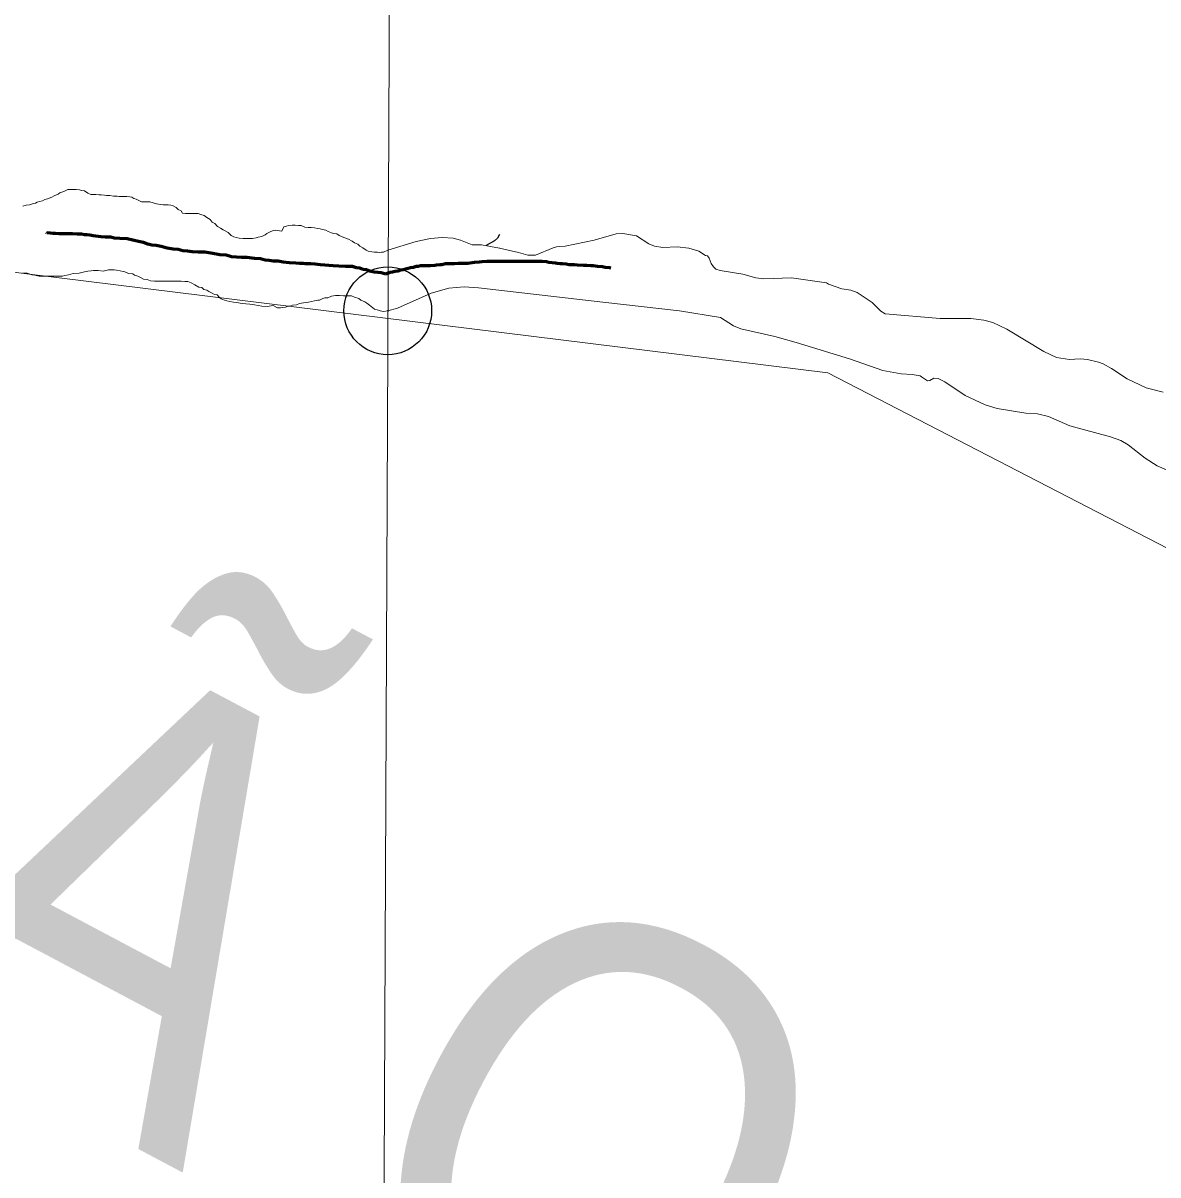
# Model space of a CAD drawing. Extents: x 553962 to 842807, y 8883888 to 9032388.
# Drawn here: x 806491 to 807784, y 9012369 to 9013681 of the extents above; entities that cross this region are included whole.
import ezdxf

# ---------------------------------------------------------------- set-up
doc = ezdxf.new("R2010")
doc.units = 0
doc.header["$LTSCALE"] = 200
doc.header["$PDMODE"] = 32
doc.header["$PDSIZE"] = 100
doc.linetypes.add('LONG_DASH_SHORT_DASH', pattern=[9.9, 6, -1.2, 1.5, -1.2])
for name, color, linetype, lineweight in [('1', 7, 'Continuous', 13), ('23', 7, 'Continuous', 13), ('24', 7, 'Continuous', 25), ('25', 7, 'Continuous', 13), ('7', 7, 'LONG_DASH_SHORT_DASH', 60), ('8', 7, 'Continuous', 13)]:
    doc.layers.add(name, color=color, linetype=linetype, lineweight=lineweight)
doc.layers.add('49', color=7, linetype='Continuous')

msp = doc.modelspace()

# ---------------------------------------------------------------- linework, layer by layer
at = {"layer": '1'}
msp.add_lwpolyline([(806952.4, 9024098.5), (806918.8, 9016122.9), (806887.1, 9008962.1)], dxfattribs=at)
at = {"layer": '23'}
for points in [[(806790.9, 9013449.9), (806787.9, 9013449.2), (806785.6, 9013444.4), (806778.1, 9013445.5), (806775.6, 9013445), (806771.4, 9013443.2), (806768.6, 9013441.8), (806766.6, 9013440), (806762.6, 9013438.3), (806758.6, 9013437.3), (806756.3, 9013436.6), (806752.3, 9013436.1), (806750.1, 9013435.9), (806746.8, 9013435.9), (806744.8, 9013435.9), (806741.5, 9013435.9), (806737.1, 9013436.5), (806733.6, 9013437.2), (806730.8, 9013438), (806727.8, 9013439.5), (806724.3, 9013442.8), (806721.1, 9013444.8), (806718.9, 9013445.8), (806715.6, 9013447.9), (806712.4, 9013449.7), (806709.4, 9013452.9), (806706.2, 9013454.5), (806703.9, 9013457.5), (806700.2, 9013460), (806697, 9013462), (806693.2, 9013463.3), (806690.2, 9013464.3), (806686.5, 9013464.3), (806684.5, 9013464.4), (806682.5, 9013464.4), (806679, 9013464.4), (806675.7, 9013464.4), (806672.5, 9013464.9), (806670.8, 9013467.5), (806667.3, 9013469), (806665.3, 9013471.2), (806661.8, 9013473), (806659.3, 9013474), (806656.1, 9013474.3), (806654.1, 9013474.3), (806650.3, 9013474.3), (806647.3, 9013474.6), (806645.1, 9013475.1), (806642.8, 9013475.4), (806635.1, 9013477.7), (806628.6, 9013477.7), (806625.6, 9013477.8), (806623.3, 9013478.8), (806619.8, 9013480.8), (806616.8, 9013481.6), (806614.6, 9013483.1), (806612.3, 9013483.4), (806608.8, 9013483.6), (806603.8, 9013483.9), (806600.3, 9013483.9), (806597.8, 9013484), (806593.8, 9013484), (806589.6, 9013484.8), (806585.8, 9013485), (806583.6, 9013485.3), (806579.6, 9013485.8), (806577.6, 9013485.8), (806573.8, 9013485.9), (806571.8, 9013485.9), (806567.8, 9013485.9), (806564.6, 9013487.7), (806560.9, 9013490.2), (806557.4, 9013490.7), (806555.1, 9013491.5), (806551.1, 9013491.8), (806547.1, 9013491.8), (806544.6, 9013491.8), (806541.6, 9013491.8), (806537.4, 9013489.6), (806532.8, 9013488.1), (806530.6, 9013486.4), (806526.1, 9013484.7), (806523.6, 9013482.9), (806518.8, 9013481), (806515.5, 9013480.5), (806512.8, 9013479), (806509.5, 9013478), (806506.8, 9013477.3), (806504.8, 9013476.3), (806502.5, 9013475.8), (806500.2, 9013475.1), (806498, 9013474.3), (806494.2, 9013473.9), (806490.7, 9013472.9)], [(806906.2, 9013422.5), (806901.2, 9013420.4), (806899.2, 9013420.4), (806896.7, 9013420.1), (806894.7, 9013420.2), (806891.2, 9013420.2), (806888, 9013420.7), (806884, 9013421.7), (806881.8, 9013422.5), (806878, 9013425.5), (806874.3, 9013427.3), (806872.3, 9013429.3), (806868.3, 9013431.1), (806865.8, 9013432.9), (806861.6, 9013435.1), (806856.3, 9013436.9), (806850.9, 9013439.5), (806848.1, 9013441.2), (806844.4, 9013441.8), (806842.1, 9013442.5), (806838.2, 9013444.1), (806835.7, 9013445.6), (806831.7, 9013446.1), (806829.2, 9013446.9), (806826.2, 9013447.4), (806822.9, 9013448.2), (806818.9, 9013448.4), (806815.4, 9013448.5), (806811.9, 9013448.7), (806807.7, 9013450.8), (806804.4, 9013450.8), (806800.9, 9013451.1), (806797.2, 9013451.1), (806792.9, 9013450.6), (806790.9, 9013449.9)], [(807406.1, 9013385.3), (807366.2, 9013391.3), (807334.8, 9013390.1), (807325.6, 9013391.1), (807310.7, 9013395.2), (807284.8, 9013399.4), (807280.1, 9013401.1), (807277.2, 9013403.7), (807274.7, 9013407.3), (807272.4, 9013413.5), (807270.6, 9013416.1), (807268.1, 9013416.5), (807260.7, 9013421.5), (807249.1, 9013424.9), (807235.8, 9013426.5), (807219.7, 9013425.7), (807209.9, 9013427.1), (807203.8, 9013430), (807189.7, 9013438.9), (807173.9, 9013441.7), (807166.6, 9013441.3), (807141.4, 9013434), (807108.3, 9013427.2), (807101.7, 9013426.7), (807098.3, 9013426.5), (807094.5, 9013425.4), (807074.4, 9013417.1), (807065.9, 9013416.9), (807055.2, 9013420.1), (807033.6, 9013424.9), (807033.8, 9013425.1), (807033.6, 9013424.9), (807013.1, 9013428.6), (807002.3, 9013428.9), (806989, 9013434), (806980.8, 9013436.3), (806968.3, 9013437), (806954.9, 9013436), (806938.7, 9013432.6), (806906.2, 9013422.5)], [(807789.4, 9013260.8), (807770, 9013265.9), (807748.5, 9013276.1), (807730.7, 9013287.8), (807721.3, 9013293), (807715.7, 9013295.2), (807703.5, 9013298.2), (807695, 9013298.7), (807683, 9013298.1), (807668.2, 9013300.5), (807653.6, 9013307.1), (807611.4, 9013332.7), (807595.5, 9013340.2), (807585.3, 9013342.8), (807570.4, 9013344.7), (807535.6, 9013344.9), (807473, 9013350), (807467.8, 9013353.1), (807458.2, 9013362.9), (807441.1, 9013374.3), (807433.6, 9013376.9), (807423.5, 9013378.6), (807408.2, 9013384.1), (807406.1, 9013385.3)]]:
    msp.add_lwpolyline(points, dxfattribs=at)
at = {"layer": '24'}
msp.add_lwpolyline([(807033.5, 9013440.5), (807031.4, 9013436.5), (807027.8, 9013433.4), (807018.5, 9013427.8)], dxfattribs=at)
msp.add_point((806906.2, 9013353.6), dxfattribs=at)
at = {"layer": '25'}
for points in [[(806490.7, 9013472.9), (806494.2, 9013473.9), (806498, 9013474.3), (806500.2, 9013475.1), (806502.5, 9013475.8), (806504.8, 9013476.3), (806506.8, 9013477.3), (806509.5, 9013478), (806512.8, 9013479), (806515.5, 9013480.5), (806518.8, 9013481), (806523.6, 9013482.9), (806526.1, 9013484.7), (806530.6, 9013486.4), (806532.8, 9013488.1), (806537.4, 9013489.6), (806541.6, 9013491.8), (806544.6, 9013491.8), (806547.1, 9013491.8), (806551.1, 9013491.8), (806555.1, 9013491.5), (806557.4, 9013490.7), (806560.9, 9013490.2), (806564.6, 9013487.7), (806567.8, 9013485.9), (806571.8, 9013485.9), (806573.8, 9013485.9), (806577.6, 9013485.8), (806579.6, 9013485.8), (806583.6, 9013485.3), (806585.8, 9013485), (806589.6, 9013484.8), (806593.8, 9013484), (806597.8, 9013484), (806600.3, 9013483.9), (806603.8, 9013483.9), (806608.8, 9013483.6), (806612.3, 9013483.4), (806614.6, 9013483.1), (806616.8, 9013481.6), (806619.8, 9013480.8), (806623.3, 9013478.8), (806625.6, 9013477.8), (806628.6, 9013477.7), (806635.1, 9013477.7), (806642.8, 9013475.4), (806645.1, 9013475.1), (806647.3, 9013474.6), (806650.3, 9013474.3), (806654.1, 9013474.3), (806656.1, 9013474.3), (806659.3, 9013474), (806661.8, 9013473), (806665.3, 9013471.2), (806667.3, 9013469), (806670.8, 9013467.5), (806672.5, 9013464.9), (806675.7, 9013464.4), (806679, 9013464.4), (806682.5, 9013464.4), (806684.5, 9013464.4), (806686.5, 9013464.3), (806690.2, 9013464.3), (806693.2, 9013463.3), (806697, 9013462), (806700.2, 9013460), (806703.9, 9013457.5), (806706.2, 9013454.5), (806709.4, 9013452.9), (806712.4, 9013449.7), (806715.6, 9013447.9), (806718.9, 9013445.8), (806721.1, 9013444.8), (806724.3, 9013442.8), (806727.8, 9013439.5), (806730.8, 9013438), (806733.6, 9013437.2), (806737.1, 9013436.5), (806741.5, 9013435.9), (806744.8, 9013435.9), (806746.8, 9013435.9), (806750.1, 9013435.9), (806752.3, 9013436.1), (806756.3, 9013436.6), (806758.6, 9013437.3), (806762.6, 9013438.3), (806766.6, 9013440), (806768.6, 9013441.8), (806771.4, 9013443.2), (806775.6, 9013445), (806778.1, 9013445.5), (806785.6, 9013444.4), (806787.9, 9013449.2), (806790.9, 9013449.9)], [(806790.9, 9013449.9), (806792.9, 9013450.6), (806797.2, 9013451.1), (806800.9, 9013451.1), (806804.4, 9013450.8), (806807.7, 9013450.8), (806811.9, 9013448.7), (806815.4, 9013448.5), (806818.9, 9013448.4), (806822.9, 9013448.2), (806826.2, 9013447.4), (806829.2, 9013446.9), (806831.7, 9013446.1), (806835.7, 9013445.6), (806838.2, 9013444.1), (806842.1, 9013442.5), (806844.4, 9013441.8), (806848.1, 9013441.2), (806850.9, 9013439.5), (806856.3, 9013436.9), (806861.6, 9013435.1), (806865.8, 9013432.9), (806868.3, 9013431.1), (806872.3, 9013429.3), (806874.3, 9013427.3), (806878, 9013425.5), (806881.8, 9013422.5), (806884, 9013421.7), (806888, 9013420.7), (806891.2, 9013420.2), (806894.7, 9013420.2), (806896.7, 9013420.1), (806899.2, 9013420.4), (806901.2, 9013420.4), (806906.2, 9013422.5), (806938.7, 9013432.6), (806954.9, 9013436), (806968.3, 9013437), (806980.8, 9013436.3), (806989, 9013434)], [(806989, 9013434), (807002.3, 9013428.9), (807013.1, 9013428.6), (807033.6, 9013424.9)], [(807033.8, 9013425.1), (807033.6, 9013424.9), (807055.2, 9013420.1), (807065.9, 9013416.9), (807074.4, 9013417.1), (807094.5, 9013425.4), (807098.3, 9013426.5), (807101.7, 9013426.7), (807108.3, 9013427.2), (807141.4, 9013434), (807166.6, 9013441.3), (807173.9, 9013441.7), (807189.7, 9013438.9), (807203.8, 9013430), (807209.9, 9013427.1), (807219.7, 9013425.7), (807235.8, 9013426.5), (807249.1, 9013424.9), (807260.7, 9013421.5), (807268.1, 9013416.5), (807270.6, 9013416.1), (807272.4, 9013413.5), (807274.7, 9013407.3), (807277.2, 9013403.7), (807280.1, 9013401.1), (807284.8, 9013399.4), (807310.7, 9013395.2), (807325.6, 9013391.1), (807334.8, 9013390.1), (807366.2, 9013391.3), (807406.1, 9013385.3)], [(806678.6, 9013386.8), (806675.1, 9013387.1), (806670.9, 9013387.3), (806668.4, 9013387.3), (806664.4, 9013387.4), (806661.9, 9013387.4), (806655.9, 9013387.4), (806650.6, 9013387.5), (806647.1, 9013387.5), (806643.1, 9013387.5), (806640.4, 9013387.5), (806636.1, 9013387.6), (806632.1, 9013389.1), (806628.1, 9013389.6), (806624.7, 9013391.7), (806621.4, 9013393.2), (806617.9, 9013394.2), (806615.7, 9013395.7), (806610.9, 9013396.2), (806606.9, 9013397.8), (806604.7, 9013398.5), (806601.5, 9013399.1), (806597.2, 9013399.8), (806594.7, 9013400.4), (806590.5, 9013400.4), (806588.2, 9013400.4), (806582.2, 9013398.9), (806576.4, 9013399.5), (806570.9, 9013399.5), (806568.2, 9013399.3), (806564.7, 9013398.8), (806560.7, 9013398.1), (806554.7, 9013396.4), (806547.7, 9013395.9), (806542.4, 9013394.4), (806538.4, 9013393.7), (806535.6, 9013393.2), (806530.4, 9013393), (806526.4, 9013393.1), (806521.4, 9013393.1), (806516.9, 9013393.1), (806514.1, 9013393.1), (806509.1, 9013393.2), (806504.1, 9013394), (806500.6, 9013394.7), (806495.6, 9013396.5), (806490.6, 9013396.8)], [(806762.7, 9013358.9), (806758.7, 9013359.7), (806754.5, 9013360.5), (806749, 9013361), (806744.5, 9013361.6), (806740.5, 9013361.8), (806738.2, 9013362.4), (806734.2, 9013362.9), (806730.5, 9013363.4), (806726.5, 9013364.2), (806722.8, 9013365), (806720.2, 9013365.7), (806716.5, 9013367.3), (806714.3, 9013369.3), (806711.8, 9013371.8), (806708.8, 9013372.3), (806706.1, 9013373.8), (806702.3, 9013375.4), (806700.1, 9013377.1), (806696.6, 9013377.7), (806694.6, 9013380.2), (806691.1, 9013380.4), (806686.4, 9013383.2), (806682.4, 9013385.3), (806678.6, 9013386.8)], [(807514.4, 9013278.3), (807512.6, 9013279.6), (807503.7, 9013281.2), (807491, 9013281.8), (807470.3, 9013285.7), (807432.1, 9013298.8), (807371.3, 9013317.6), (807347.1, 9013324.3), (807308.4, 9013333), (807300.2, 9013336.6), (807285.4, 9013346), (807238.6, 9013353.7), (807151.2, 9013363.6), (807009.7, 9013379.8), (806993.3, 9013380.8), (806975.9, 9013379.2), (806955.8, 9013373.6), (806917.2, 9013356.6), (806906.2, 9013353.6)], [(807406.1, 9013385.3), (807408.2, 9013384.1), (807423.5, 9013378.6), (807433.6, 9013376.9), (807441.1, 9013374.3), (807458.2, 9013362.9), (807467.8, 9013353.1), (807473, 9013350), (807535.6, 9013344.9), (807570.4, 9013344.7), (807585.3, 9013342.8), (807595.5, 9013340.2), (807611.4, 9013332.7), (807653.6, 9013307.1), (807668.2, 9013300.5), (807683, 9013298.1), (807695, 9013298.7), (807703.5, 9013298.2), (807715.7, 9013295.2), (807721.3, 9013293), (807730.7, 9013287.8), (807748.5, 9013276.1), (807770, 9013265.9), (807789.4, 9013260.8)], [(806906.2, 9013353.6), (806901.5, 9013352.8), (806897.7, 9013353.5), (806894.2, 9013354.8), (806891, 9013355.6), (806887.5, 9013358.4), (806885.3, 9013360.1), (806882.3, 9013362.4), (806880.1, 9013363.9), (806875.6, 9013365.7), (806873.3, 9013367.5), (806868.3, 9013369), (806864.8, 9013370.5), (806860.1, 9013370.8), (806855.8, 9013370.8), (806851.3, 9013370.9), (806846.8, 9013370.9), (806842.3, 9013370.4), (806838.1, 9013368.5), (806834.6, 9013368.5), (806832.3, 9013367.7), (806828.6, 9013365.8), (806826.6, 9013365.8), (806822.8, 9013365.1), (806819.3, 9013364.3), (806815.8, 9013363.6), (806813.8, 9013363.1), (806810.3, 9013362.6), (806805.5, 9013361.9), (806802.2, 9013360.4), (806797.7, 9013360), (806795.7, 9013359.2), (806792.7, 9013358.7), (806789.7, 9013357.8), (806786.5, 9013357.3), (806784.2, 9013357), (806780.7, 9013357.1), (806775.7, 9013359.6), (806768.7, 9013358.4), (806762.7, 9013358.9)], [(807796, 9013171.4), (807782.8, 9013176.9), (807769, 9013185.8), (807749.6, 9013200.8), (807741.2, 9013205.8), (807729.5, 9013210), (807683.3, 9013222.4), (807659, 9013233), (807646.5, 9013236.4), (807633.1, 9013237.1), (807600.3, 9013242.4), (807586.8, 9013246.5), (807564, 9013257.1), (807541, 9013272.6), (807533.4, 9013276.3), (807528.3, 9013276.8), (807523.6, 9013274.1), (807521, 9013273.8), (807514.4, 9013278.3)]]:
    msp.add_lwpolyline(points, dxfattribs=at)
msp.add_point((806906.2, 9013353.6), dxfattribs=at)
at = {"layer": '7'}
for points in [[(806823.7, 9013406.6), (806818.7, 9013406.9), (806814.7, 9013407.2), (806812.2, 9013407.2), (806809.7, 9013407.4), (806805.7, 9013407.4), (806801.5, 9013407.7), (806794.2, 9013408.2), (806787.2, 9013408.8), (806781.2, 9013410.1), (806775.8, 9013410.3), (806771.2, 9013410.9), (806766.5, 9013411.4), (806761.3, 9013412.7), (806754.3, 9013413), (806745.8, 9013414.3), (806739.5, 9013414.3), (806733.8, 9013414.6), (806728.3, 9013415.1), (806722.3, 9013416.9), (806714.8, 9013417.4), (806707.1, 9013418.7), (806697.8, 9013420.3), (806690.3, 9013420.3), (806683.6, 9013420.8), (806678.1, 9013421.4), (806672.8, 9013421.9), (806667.3, 9013423.4), (806661.8, 9013423.7), (806655.1, 9013425), (806648.1, 9013426.8), (806642.4, 9013428.1), (806637.6, 9013428.3), (806632.9, 9013429.6), (806628.1, 9013431.2), (806622.2, 9013432.7), (806615.7, 9013434.2), (806609.4, 9013435.5), (806600.9, 9013435.8), (806594.4, 9013436.3), (806590.9, 9013437.6), (806586.9, 9013437.6), (806584.2, 9013437.6), (806579.9, 9013437.9), (806576.9, 9013438.2), (806573.7, 9013438.7), (806570.7, 9013439), (806566.7, 9013439.7), (806563.7, 9013440), (806560.7, 9013440.3), (806557.2, 9013440.8), (806552.5, 9013440.8), (806547.2, 9013441.1), (806542.5, 9013441.4), (806537.2, 9013441.4), (806531.7, 9013441.4), (806527.7, 9013441.7), (806525, 9013441.7), (806522.2, 9013442.2), (806518, 9013442.5), (806517.3, 9013442.7)], [(806908.6, 9013397.2), (806904.2, 9013395.4), (806898.7, 9013396.9), (806895.2, 9013397.2), (806890.7, 9013397.5), (806885.7, 9013398.8), (806881.9, 9013400.3), (806878.2, 9013400.8), (806874.5, 9013402.1), (806870.7, 9013402.6), (806866, 9013403.9), (806861.7, 9013403.9), (806858, 9013404.2), (806850.5, 9013404.5), (806844, 9013404.7), (806839.2, 9013405.3), (806834.7, 9013405.5), (806829.5, 9013406.1), (806823.7, 9013406.6)], [(807150.9, 9013403.8), (807145, 9013404.1), (807140.2, 9013404.8), (807137.4, 9013404.8), (807133.1, 9013405.1), (807129.2, 9013405.1), (807122.4, 9013405.6), (807118.8, 9013405.8), (807112.7, 9013406.1), (807109.6, 9013406.6), (807105.1, 9013406.9), (807102.8, 9013406.9), (807099.2, 9013407.6), (807097.2, 9013407.9), (807093.6, 9013408.1), (807089.8, 9013408.7), (807087, 9013409.2), (807082.2, 9013409.7), (807075.8, 9013409.7), (807069.9, 9013409.7), (807067.2, 9013409.7), (807062.3, 9013409.7), (807059.3, 9013409.7), (807051.1, 9013409.7), (807047.6, 9013409.7), (807041.7, 9013409.7), (807038.7, 9013409.7), (807033.1, 9013409.7), (807030, 9013409.7), (807022.9, 9013409.7), (807019.1, 9013409.7), (807013.2, 9013409.2), (807010.2, 9013408.9), (807005.1, 9013408.7), (807002.5, 9013408.1), (806997.4, 9013407.6), (806993.1, 9013407.6), (806990.8, 9013407.6), (806986.5, 9013407.6), (806982.4, 9013407.1), (806977.6, 9013407.1), (806972, 9013406.9), (806967.7, 9013406.1), (806965.4, 9013405.8), (806961.8, 9013405.6), (806959.8, 9013405.1), (806954.9, 9013404.8), (806951.9, 9013404.8), (806949.3, 9013404.8), (806946.5, 9013404.8), (806943.5, 9013404.8), (806940.7, 9013404.1), (806938.7, 9013404.1), (806935.1, 9013403), (806932.3, 9013402.5), (806929.5, 9013401.8), (806926.4, 9013401), (806923.9, 9013400.2), (806920.8, 9013399.7), (806917.8, 9013398.9), (806914.7, 9013398.2), (806911.7, 9013397.7), (806908.6, 9013397.2), (806908.6, 9013397.2), (806908.6, 9013397.2)], [(807160.5, 9013402.2), (807159, 9013402.5), (807153.7, 9013403), (807150.9, 9013403.8)]]:
    msp.add_lwpolyline(points, dxfattribs=at)
at = {"layer": '8'}
msp.add_lwpolyline([(813392.5, 9008808.3), (812552.7, 9010576.4), (811673.8, 9010693.8), (810746.4, 9011560.4), (809652.9, 9011682.9), (809288.4, 9012311.2), (807407.4, 9013282.8), (805920.2, 9013466.7), (804625.4, 9014595.8), (803750.6, 9014473.3)], dxfattribs=at)

# ---------------------------------------------------------------- texts
at = {"layer": '49', "width": 0.9}
msp.add_text('R I O   S Ã O   F R A N C I S C O', height=500, rotation=332.036, dxfattribs=at).set_placement((804133.8, 9013719.8))

doc.saveas('drawing.dxf')
